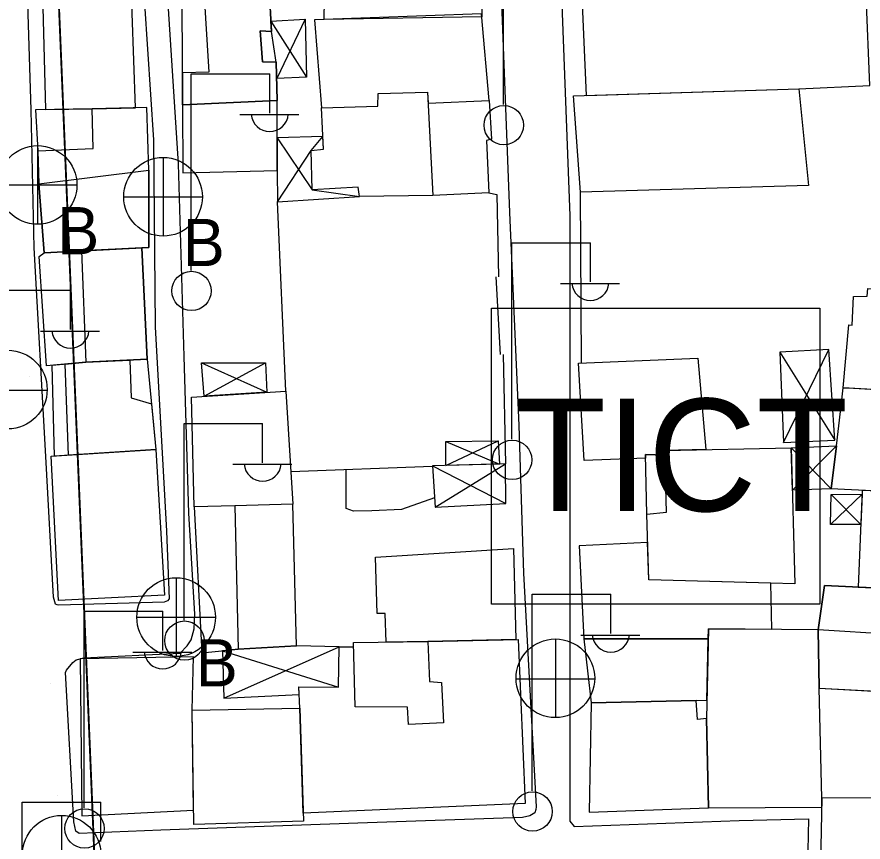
# Model space of a CAD drawing. Extents: x 417997 to 421451, y 4451742 to 4455216.
# Drawn here: x 419951.5 to 420026.8, y 4453548.3 to 4453621.7 of the extents above; entities that cross this region are included whole.
import ezdxf

# ---------------------------------------------------------------- set-up
doc = ezdxf.new("R2010")
doc.units = 0
for name, color, linetype in [('ADA', 7, 'Continuous'), ('B_Kapi', 7, 'Continuous'), ('B_Mesken', 7, 'Continuous'), ('B_Sundurma', 7, 'Continuous'), ('B_Teras', 7, 'Continuous'), ('Default', 7, 'Continuous'), ('LJ_SEMBOL', 7, 'Continuous'), ('PL_AYA_PARK_DINLENME', 7, 'Continuous'), ('PL_TURZM', 7, 'Continuous'), ('S_Elektrik_Diregi', 7, 'Continuous'), ('S_Rogar_Kapagi', 7, 'Continuous'), ('S_Rogar_Kapagi_Buski', 7, 'Continuous'), ('Sinir_Duvar_tek_tarafa_ait', 7, 'Continuous'), ('TR_PARKALANI', 7, 'Continuous'), ('TR_TİCT', 7, 'Continuous'), ('Yol_Sose', 7, 'Continuous')]:
    doc.layers.add(name, color=color, linetype=linetype)

# ---------------------------------------------------------------- blocks, each defined once
blk = doc.blocks.new('POINT_DISPLAY')
at = {"layer": 'Default'}
blk.add_line((0, 0), (0, 0), dxfattribs=at)

msp = doc.modelspace()

# ---------------------------------------------------------------- linework, layer by layer
at = {"layer": 'ADA'}
msp.add_line((419963.74, 4453417.744), (419952.203, 4453694.422), dxfattribs=at)
msp.add_line((419963.74, 4453417.744), (419952.203, 4453694.422), dxfattribs=at)
at = {"layer": 'B_Kapi'}
msp.add_lwpolyline([(419994.073, 4453598.607), (419994.473, 4453591.689)], dxfattribs=at)
at = {"layer": 'B_Mesken'}
for points in [[(420001.441, 4453630.382), (420002.119, 4453614.738), (420021.04, 4453615.318), (420027.366, 4453615.639), (420026.701, 4453631.69), (420018.829, 4453631.328)], [(419992.861, 4453630.242), (419992.838, 4453621.726), (419978.796, 4453621.512), (419978.859, 4453625.057), (419977.516, 4453625.007), (419977.367, 4453629.096), (419977.707, 4453629.24)], [(419953.669, 4453626.002), (419954.011, 4453613.477), (419958.14, 4453613.549), (419962.018, 4453613.637), (419961.559, 4453626.32)], [(419966.181, 4453613.897), (419966.19, 4453616.74), (419966.149, 4453623.995), (419968.093, 4453624.06), (419973.891, 4453624.251), (419974.116, 4453620.446), (419973.11, 4453620.489), (419973.305, 4453617.747), (419974.528, 4453617.717), (419974.628, 4453614.29)], [(419993.48, 4453614.305), (419992.812, 4453622.019), (419977.939, 4453621.481), (419978.551, 4453613.638), (419983.576, 4453613.779), (419983.594, 4453614.911), (419988.001, 4453615.02), (419988.049, 4453614.063)], [(419988.049, 4453614.063), (419993.48, 4453614.305), (419993.701, 4453610.856), (419993.253, 4453610.737), (419993.443, 4453606.082), (419988.465, 4453605.827), (419981.928, 4453605.75), (419981.817, 4453606.585), (419977.733, 4453606.352), (419977.637, 4453609.833), (419978.743, 4453609.967), (419978.551, 4453613.638), (419983.576, 4453613.779), (419983.594, 4453614.911), (419988.001, 4453615.02)], [(420001.624, 4453606.145), (420000.989, 4453614.703), (420021.04, 4453615.318), (420021.903, 4453606.717)], [(419966.181, 4453613.897), (419966.221, 4453607.855), (419974.627, 4453608.047), (419974.628, 4453614.29)], [(419953.313, 4453609.809), (419953.415, 4453606.884), (419953.89, 4453600.735), (419963.199, 4453601.205), (419963.202, 4453608.076), (419963.014, 4453613.66), (419958.14, 4453613.549), (419953.12, 4453613.462)], [(419957.572, 4453591), (419954.083, 4453590.684), (419953.42, 4453600.421), (419953.89, 4453600.735), (419953.89, 4453600.735), (419953.89, 4453600.735), (419957.203, 4453600.903), (419962.573, 4453601.174), (419963.046, 4453591.26)], [(420024.994, 4453588.731), (420025.481, 4453594.323), (420025.802, 4453594.299), (420025.917, 4453596.837), (420027.118, 4453596.863), (420027.185, 4453597.55), (420035.655, 4453597.304), (420035.018, 4453588.122), (420034.461, 4453588.194)], [(419954.804, 4453582.65), (419954.603, 4453590.731), (419957.572, 4453591), (419963.046, 4453591.26), (419963.817, 4453583.223)], [(420001.929, 4453582.245), (420001.444, 4453590.902), (420012.061, 4453591.368), (420012.771, 4453583.231), (420009.104, 4453583.155), (420009.116, 4453582.715), (420007.383, 4453582.787), (420007.391, 4453582.453)], [(420034.461, 4453588.194), (420033.558, 4453579.317), (420032.587, 4453579.324), (420025.107, 4453579.665), (420023.934, 4453579.718), (420024.385, 4453583.553), (420024.743, 4453586.599), (420024.994, 4453588.731), (420025.401, 4453588.718)], [(419967.225, 4453578.123), (419966.99, 4453587.895), (419975.388, 4453588.433), (419976.01, 4453578.375), (419970.845, 4453578.207)], [(420007.508, 4453577.471), (420007.383, 4453582.787), (420009.116, 4453582.715), (420009.104, 4453583.155), (420020.374, 4453583.387), (420020.695, 4453571.278), (420007.691, 4453571.616)], [(419954.513, 4453582.631), (419963.817, 4453583.223), (419964.602, 4453570.28), (419955.156, 4453569.793)], [(420026.688, 4453579.593), (420026.312, 4453570.985), (420029.519, 4453570.836), (420029.507, 4453570.493), (420031.709, 4453570.455), (420032.377, 4453579.333)], [(419970.845, 4453578.207), (419967.225, 4453578.123), (419967.896, 4453565.145), (419971.145, 4453565.452), (419976.34, 4453565.768), (419976.01, 4453578.375)], [(419984.31, 4453566.09), (419984.235, 4453568.624), (419983.511, 4453568.633), (419983.358, 4453573.661), (419995.657, 4453574.42), (419995.855, 4453566.323), (419988.015, 4453566.128)], [(420001.479, 4453574.664), (420001.911, 4453566.38), (420012.979, 4453566.368), (420012.999, 4453567.28), (420018.638, 4453567.228), (420018.538, 4453571.334), (420007.691, 4453571.616), (420007.586, 4453574.955)], [(420033.21, 4453570.429), (420029.507, 4453570.493), (420029.519, 4453570.836), (420023.321, 4453571.125), (420022.771, 4453567.189), (420022.855, 4453562), (420032.529, 4453561.471)], [(420022.771, 4453567.189), (420012.999, 4453567.28), (420012.826, 4453559.295), (420012.991, 4453551.351), (420023.082, 4453551.4), (420023.098, 4453552.196), (420022.855, 4453562)], [(419976.628, 4453560.198), (419976.537, 4453562.101), (419980.061, 4453562.077), (419980.127, 4453565.655), (419981.416, 4453565.679), (419981.406, 4453566.059), (419988.015, 4453566.128), (419996.078, 4453566.329), (419996.689, 4453551.717), (419976.931, 4453550.869)], [(420001.911, 4453566.38), (420002.546, 4453560.672), (420011.91, 4453560.903), (420012.861, 4453560.918), (420012.979, 4453566.368)], [(419967.064, 4453560.039), (419967.164, 4453564.791), (419957.089, 4453564.607), (419957.236, 4453550.639), (419967.179, 4453551.125)], [(420032.017, 4453561.499), (420031.442, 4453552.22), (420023.098, 4453552.196), (420022.855, 4453562)], [(420002.546, 4453560.672), (420002.37, 4453550.949), (420012.991, 4453551.351), (420012.826, 4453559.295), (420012.036, 4453559.213), (420011.91, 4453560.903)], [(419967.196, 4453549.841), (419967.064, 4453560.039), (419976.628, 4453560.198), (419976.954, 4453550.156)], [(420023.098, 4453552.196), (420022.924, 4453543.558), (420031.062, 4453543.442), (420032.193, 4453552.222)]]:
    msp.add_lwpolyline(points, close=True, dxfattribs=at)
at = {"layer": 'B_Sundurma'}
for p, q in [((419974.063, 4453621.338), (419977.217, 4453616.376)), ((419977.094, 4453621.515), (419974.571, 4453616.256)), ((419974.627, 4453610.973), (419977.733, 4453606.352)), ((419977.637, 4453609.833), (419978.684, 4453611.097)), ((419974.657, 4453605.262), (419977.637, 4453609.833)), ((419977.733, 4453606.352), (419981.928, 4453605.75)), ((420019.345, 4453591.892), (420024.245, 4453584.048)), ((420019.675, 4453583.861), (420023.713, 4453592.128)), ((419967.866, 4453590.949), (419973.688, 4453588.324)), ((419968.12, 4453587.967), (419973.575, 4453590.938)), ((419989.632, 4453581.8), (419994.29, 4453584.01)), ((419989.639, 4453583.956), (419994.409, 4453581.927)), ((420023.934, 4453579.718), (420020.374, 4453583.387)), ((420020.474, 4453579.606), (420024.385, 4453583.553)), ((419988.682, 4453578.108), (419994.944, 4453581.941)), ((419988.44, 4453581.768), (419994.977, 4453578.411)), ((420023.849, 4453576.554), (420026.673, 4453579.241)), ((420026.556, 4453576.566), (420023.923, 4453579.212)), ((419969.759, 4453565.321), (419980.061, 4453562.077)), ((419969.873, 4453561.105), (419980.127, 4453565.655))]:
    msp.add_line(p, q, dxfattribs=at)
for points in [[(419974.063, 4453621.338), (419977.094, 4453621.515), (419977.217, 4453616.376), (419974.571, 4453616.256), (419974.528, 4453617.717), (419974.116, 4453620.446)], [(419978.684, 4453611.097), (419974.627, 4453610.973), (419974.627, 4453608.047), (419974.657, 4453605.262), (419981.928, 4453605.75), (419981.817, 4453606.585), (419977.733, 4453606.352), (419977.637, 4453609.833), (419978.743, 4453609.967)], [(420019.345, 4453591.892), (420019.675, 4453583.861), (420024.245, 4453584.048), (420023.713, 4453592.128)], [(419968.12, 4453587.967), (419967.866, 4453590.949), (419973.575, 4453590.938), (419973.688, 4453588.324)], [(419989.632, 4453581.8), (419989.639, 4453583.956), (419994.29, 4453584.01), (419994.409, 4453581.927)], [(420023.934, 4453579.718), (420020.474, 4453579.606), (420020.374, 4453583.387), (420024.385, 4453583.553)], [(419988.44, 4453581.768), (419988.682, 4453578.108), (419994.977, 4453578.411), (419994.944, 4453581.941)], [(420026.556, 4453576.566), (420023.849, 4453576.554), (420023.923, 4453579.212), (420026.673, 4453579.241)], [(419969.759, 4453565.321), (419969.873, 4453561.105), (419976.569, 4453561.423), (419976.537, 4453562.101), (419980.061, 4453562.077), (419980.061, 4453562.077), (419980.127, 4453565.655), (419976.34, 4453565.768), (419971.145, 4453565.452)]]:
    msp.add_lwpolyline(points, close=True, dxfattribs=at)
at = {"layer": 'B_Teras'}
for points in [[(419968.093, 4453624.06), (419968.523, 4453616.809), (419966.19, 4453616.74), (419966.181, 4453613.897), (419974.628, 4453614.29), (419974.528, 4453617.717), (419973.305, 4453617.747), (419973.11, 4453620.489), (419974.116, 4453620.446), (419973.891, 4453624.251)], [(419977.733, 4453606.352), (419977.637, 4453609.833), (419978.743, 4453609.967), (419978.551, 4453613.638), (419983.576, 4453613.779), (419983.594, 4453614.911), (419988.001, 4453615.02), (419988.465, 4453605.827), (419981.928, 4453605.75), (419981.817, 4453606.585)], [(419953.313, 4453609.809), (419958.24, 4453610.005), (419958.14, 4453613.549), (419953.12, 4453613.462)], [(419953.89, 4453600.735), (419953.415, 4453606.884), (419963.202, 4453608.076), (419963.199, 4453601.205)], [(419957.203, 4453600.903), (419957.572, 4453591), (419963.046, 4453591.26), (419962.573, 4453601.174)], [(419956.032, 4453582.728), (419955.74, 4453590.834), (419957.572, 4453591), (419961.51, 4453591.187), (419961.629, 4453587.832), (419963.427, 4453587.288), (419963.817, 4453583.223)], [(420007.691, 4453571.616), (420007.508, 4453577.471), (420009.254, 4453577.648), (420009.104, 4453583.155), (420020.374, 4453583.387), (420020.695, 4453571.278)], [(419971.145, 4453565.452), (419976.34, 4453565.768), (419976.01, 4453578.375), (419970.845, 4453578.207)], [(420022.771, 4453567.189), (420023.321, 4453571.125), (420029.519, 4453570.836), (420029.373, 4453566.755)], [(419981.564, 4453560.337), (419981.406, 4453566.059), (419988.015, 4453566.128), (419988.168, 4453562.576), (419989.227, 4453562.496), (419989.41, 4453558.894), (419986.295, 4453558.761), (419986.206, 4453560.304)]]:
    msp.add_lwpolyline(points, close=True, dxfattribs=at)
at = {"layer": 'LJ_SEMBOL'}
msp.add_lwpolyline([(419993.702, 4453595.819), (420022.908, 4453595.819), (420022.908, 4453569.465), (419993.702, 4453569.465)], close=True, dxfattribs=at)
msp.add_lwpolyline([(419993.702, 4453595.819), (420022.908, 4453595.819), (420022.908, 4453569.465), (419993.702, 4453569.465)], close=True, dxfattribs=at)
at = {"layer": 'PL_AYA_PARK_DINLENME'}
msp.add_lwpolyline([(419961.346, 4453475.151), (419952.203, 4453694.422), (419939.231, 4453693.506), (419936.236, 4453693.295), (419939.48, 4453615.503), (419914.933, 4453613.254), (419917.106, 4453561.136), (419919.263, 4453509.404), (419938.371, 4453510.078), (419942.109, 4453420.444), (419955.882, 4453420.929), (419963.74, 4453417.744), (419961.346, 4453475.151)], dxfattribs=at)
msp.add_lwpolyline([(419961.346, 4453475.151), (419952.203, 4453694.422), (419939.231, 4453693.506), (419936.236, 4453693.295), (419939.48, 4453615.503), (419914.933, 4453613.254), (419917.106, 4453561.136), (419919.263, 4453509.404), (419938.371, 4453510.078), (419942.109, 4453420.444), (419955.882, 4453420.929), (419963.74, 4453417.744), (419961.346, 4453475.151)], dxfattribs=at)
at = {"layer": 'PL_TURZM'}
msp.add_lwpolyline([(419952.203, 4453694.422), (419961.346, 4453475.151), (420033.975, 4453507.611), (420076.066, 4453526.423), (420080.946, 4453533.453), (420084.074, 4453583.102), (420084.149, 4453587.46), (420083.823, 4453591.806), (420083.101, 4453596.104), (420081.987, 4453600.318), (420080.492, 4453604.412), (420078.628, 4453608.351), (420076.411, 4453612.104), (420073.86, 4453615.637), (420070.995, 4453618.921), (420067.841, 4453621.93)], dxfattribs=at)
msp.add_lwpolyline([(419952.203, 4453694.422), (419961.346, 4453475.151), (420033.975, 4453507.611), (420076.066, 4453526.423), (420080.946, 4453533.453), (420084.074, 4453583.102), (420084.149, 4453587.46), (420083.823, 4453591.806), (420083.101, 4453596.104), (420081.987, 4453600.318), (420080.492, 4453604.412), (420078.628, 4453608.351), (420076.411, 4453612.104), (420073.86, 4453615.637), (420070.995, 4453618.921), (420067.841, 4453621.93)], dxfattribs=at)
at = {"layer": 'S_Elektrik_Diregi'}
for p, q in [((419994.747, 4453613.935), (419994.747, 4453631.436)), ((419966.954, 4453599.174), (419966.954, 4453616.674)), ((419966.954, 4453616.674), (419973.954, 4453616.674)), ((419973.954, 4453613.174), (419973.954, 4453616.674)), ((419971.294, 4453613.034), (419976.544, 4453613.034)), ((419995.489, 4453584.138), (419995.489, 4453601.638)), ((419995.489, 4453601.638), (420002.489, 4453601.638)), ((420002.489, 4453598.138), (420002.489, 4453601.638)), ((419999.829, 4453597.998), (420005.079, 4453597.998)), ((419949.216, 4453597.403), (419956.216, 4453597.403)), ((419956.216, 4453593.903), (419956.216, 4453597.403)), ((419953.556, 4453593.763), (419958.806, 4453593.763)), ((419966.324, 4453568.054), (419966.324, 4453585.554)), ((419966.324, 4453585.554), (419973.324, 4453585.554)), ((419973.324, 4453582.054), (419973.324, 4453585.554)), ((419970.664, 4453581.914), (419975.914, 4453581.914)), ((419997.312, 4453552.848), (419997.312, 4453570.348)), ((419997.312, 4453570.348), (420004.312, 4453570.348)), ((420004.312, 4453566.848), (420004.312, 4453570.348)), ((419957.431, 4453551.343), (419957.431, 4453568.843)), ((419957.431, 4453568.843), (419964.431, 4453568.843)), ((419964.431, 4453565.343), (419964.431, 4453568.843)), ((420001.652, 4453566.708), (420006.902, 4453566.708)), ((419961.771, 4453565.203), (419967.021, 4453565.203)), ((419951.922, 4453534.354), (419951.922, 4453551.855)), ((419951.922, 4453551.855), (419958.922, 4453551.855)), ((419958.922, 4453548.355), (419958.922, 4453551.855))]:
    msp.add_line(p, q, dxfattribs=at)
for centre in [(419994.783, 4453612.1), (419966.99, 4453597.339), (419995.525, 4453582.302), (419966.36, 4453566.219), (419997.348, 4453551.013), (419957.467, 4453549.508)]:
    msp.add_circle(centre, 1.75, dxfattribs=at)
for centre in [(419973.955, 4453613.187), (420002.49, 4453598.151), (419956.216, 4453593.916), (419973.325, 4453582.067), (420004.313, 4453566.861), (419964.432, 4453565.356)]:
    msp.add_arc(centre, 1.658, 184.83843, 355.14641, dxfattribs=at)
at = {"layer": 'S_Rogar_Kapagi'}
for p, q in [((419947.128, 4453588.501), (419954.128, 4453588.501)), ((419999.427, 4453559.341), (419999.427, 4453566.341)), ((419995.857, 4453562.806), (420002.857, 4453562.806))]:
    msp.add_line(p, q, dxfattribs=at)
for centre in [(419950.645, 4453588.564), (419999.373, 4453562.87)]:
    msp.add_circle(centre, 3.5, dxfattribs=at)
at = {"layer": 'S_Rogar_Kapagi_Buski'}
for p, q in [((419953.292, 4453610.272), (419953.292, 4453603.272)), ((419964.463, 4453609.222), (419964.463, 4453602.222)), ((419949.792, 4453606.772), (419956.792, 4453606.772)), ((419960.963, 4453605.722), (419967.963, 4453605.722)), ((419965.623, 4453571.812), (419965.623, 4453564.812)), ((419962.123, 4453568.312), (419969.123, 4453568.312)), ((419955.433, 4453550.663), (419955.433, 4453543.663))]:
    msp.add_line(p, q, dxfattribs=at)
for centre in [(419953.292, 4453606.772), (419964.463, 4453605.722), (419965.623, 4453568.312), (419955.433, 4453547.163)]:
    msp.add_circle(centre, 3.5, dxfattribs=at)
at = {"layer": 'Sinir_Duvar_tek_tarafa_ait'}
for points in [[(419993.443, 4453606.082), (419994.178, 4453605.923), (419994.323, 4453598.612)], [(420001.692, 4453590.913), (420001.624, 4453606.145)], [(419975.388, 4453588.433), (419974.657, 4453605.262)], [(419994.723, 4453591.695), (419994.944, 4453581.941)], [(419975.832, 4453581.26), (419988.441, 4453581.747)], [(419988.628, 4453578.923), (419985.672, 4453577.877), (419983.041, 4453577.771), (419981.404, 4453577.747), (419980.765, 4453577.969), (419980.763, 4453581.451)]]:
    msp.add_lwpolyline(points, dxfattribs=at)
at = {"layer": 'TR_TİCT'}
for points in [[(419952.203, 4453694.422), (419961.346, 4453475.151), (420033.975, 4453507.611), (420076.066, 4453526.423), (420080.946, 4453533.453), (420084.074, 4453583.102), (420084.149, 4453587.46), (420083.823, 4453591.806), (420083.101, 4453596.104), (420081.987, 4453600.318), (420080.492, 4453604.412), (420078.628, 4453608.351), (420076.411, 4453612.104), (420073.86, 4453615.637), (420070.995, 4453618.921), (420067.841, 4453621.93)], [(419952.203, 4453694.422), (419961.346, 4453475.151), (420033.975, 4453507.611), (420076.066, 4453526.423), (420080.946, 4453533.453), (420084.074, 4453583.102), (420084.149, 4453587.46), (420083.823, 4453591.806), (420083.101, 4453596.104), (420081.987, 4453600.318), (420080.492, 4453604.412), (420078.628, 4453608.351), (420076.411, 4453612.104), (420073.86, 4453615.637), (420070.995, 4453618.921), (420067.841, 4453621.93)], [(419993.702, 4453569.465), (419993.702, 4453595.819), (420022.908, 4453595.819), (420022.908, 4453569.465), (419993.702, 4453569.465)], [(419993.702, 4453569.465), (419993.702, 4453595.819), (420022.908, 4453595.819), (420022.908, 4453569.465), (419993.702, 4453569.465)]]:
    msp.add_lwpolyline(points, dxfattribs=at)
at = {"layer": 'Yol_Sose'}
for points in [[(419951.742, 4453643.609), (419951.766, 4453646.903), (419951.813, 4453647.084), (419952.318, 4453647.281), (419961.087, 4453647.65), (419961.287, 4453647.581), (419961.529, 4453647.148), (419962.343, 4453640.808), (419962.545, 4453626.95), (419963.603, 4453610.791), (419963.769, 4453594.16), (419964.754, 4453575.968), (419965.017, 4453569.947), (419964.842, 4453569.775), (419964.567, 4453569.643), (419955.178, 4453569.379), (419955.029, 4453569.403), (419954.897, 4453569.467), (419954.715, 4453570.088), (419954.017, 4453582.593), (419952.984, 4453601.178), (419952.735, 4453613.474), (419952.315, 4453626.752), (419951.96, 4453636.546)], [(419994.206, 4453633.059), (419995.3, 4453604.315), (419996.11, 4453585.352), (419996.533, 4453572.229), (419997.679, 4453551.439), (419997.622, 4453551.204), (419997.538, 4453550.882), (419997.104, 4453550.625), (419996.453, 4453550.478), (419981.788, 4453549.966), (419964.252, 4453549.346), (419957.002, 4453549.043), (419956.709, 4453549.254), (419956.523, 4453550.101), (419955.789, 4453563.376), (419955.865, 4453563.582), (419956.417, 4453564.269), (419956.733, 4453564.5), (419957.408, 4453564.685), (419965.988, 4453565.094), (419966.607, 4453565.749), (419966.951, 4453566.285), (419967.216, 4453567.258), (419967.274, 4453568.581), (419966.767, 4453577.566), (419966.339, 4453591.51), (419965.819, 4453608.646), (419964.822, 4453624.304)], [(419999.771, 4453627.594), (420000.649, 4453604.033), (420000.663, 4453579.38), (420000.651, 4453550.159), (420001.039, 4453549.668), (420015.726, 4453550.224), (420021.904, 4453550.353), (420021.842, 4453547.498), (420002.642, 4453547.194), (420002.339, 4453546.452), (420003.336, 4453517.295), (420004.95, 4453493.147), (420005.973, 4453491.952), (420007.342, 4453491.93), (420018.829, 4453497.042), (420027.382, 4453501.091), (420028.13, 4453501.905), (420028.445, 4453512.898), (420030.495, 4453543.028), (420032.654, 4453566.177), (420035.072, 4453595.215), (420036.424, 4453622.701)]]:
    msp.add_lwpolyline(points, dxfattribs=at)

# ---------------------------------------------------------------- block references
at = {"layer": 'TR_PARKALANI', "xscale": 0.1, "yscale": 0.10000000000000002}
for p in [(419953.295, 4453611.809), (419953.295, 4453611.809), (419954.183, 4453601.451), (419954.183, 4453601.451), (419952.556, 4453589.76), (419952.556, 4453589.76), (419954.621, 4453579.172), (419954.621, 4453579.172), (419954.627, 4453572.446), (419954.627, 4453572.446), (419954.479, 4453562.383), (419954.479, 4453562.383), (419955.071, 4453552.468), (419955.071, 4453552.468)]:
    msp.add_blockref('POINT_DISPLAY', p, dxfattribs=at)

# ---------------------------------------------------------------- texts
at = {"layer": 'LJ_SEMBOL'}
msp.add_text('TICT', height=10, dxfattribs=at).set_placement((419995.729, 4453577.746))
msp.add_text('TICT', height=10, dxfattribs=at).set_placement((419995.729, 4453577.746))
at = {"layer": 'S_Rogar_Kapagi_Buski'}
for p in [(419955.039, 4453600.608), (419966.209, 4453599.558), (419967.369, 4453562.148)]:
    msp.add_text('B', height=4.2, dxfattribs=at).set_placement(p)

doc.saveas('drawing.dxf')
